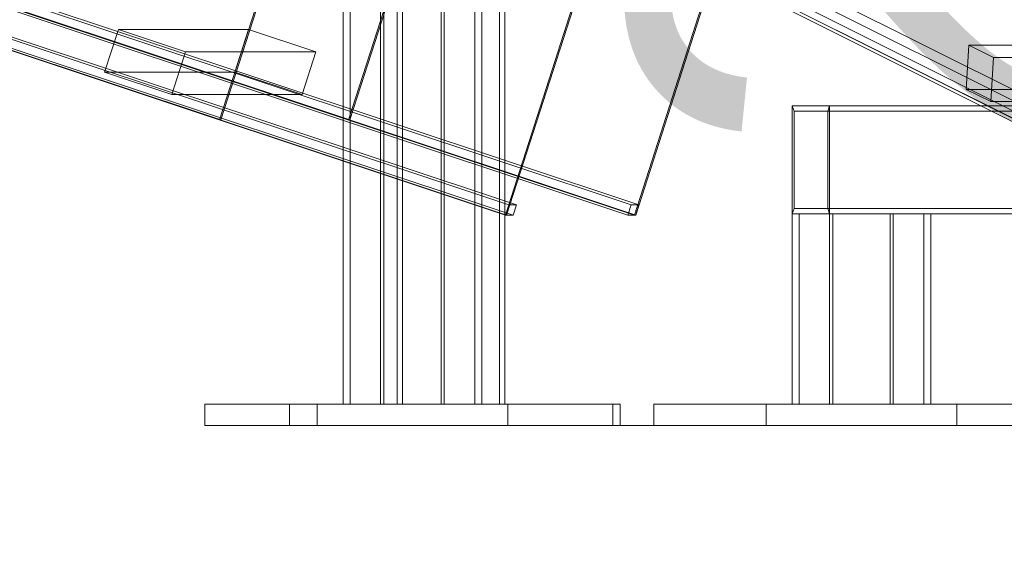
# Model space of a CAD drawing. Header units: millimetres. Extents: x -4395 to 65662, y -65530 to 6847.
# Tile 883 of 1034: x 26260 to 26808, y -67 to 226. Entities that reach past the tile are written whole.
import ezdxf

# ---------------------------------------------------------------- set-up
doc = ezdxf.new("R2010")
doc.units = ezdxf.units.MM
for name, color, linetype, lineweight in [('COTAS_P', 1, 'Continuous', 0), ('lateral_C05', 7, 'Continuous', 0), ('lateral_C06', 7, 'Continuous', 0), ('lateral_C07', 7, 'Continuous', 0)]:
    doc.layers.add(name, color=color, linetype=linetype, lineweight=lineweight)
doc.dimstyles.new('R19_100', dxfattribs={"dimtxt": 250, "dimasz": 150, "dimexe": 150, "dimexo": 80, "dimgap": 100, "dimtad": 1, "dimtih": 1, "dimtoh": 1, "dimdsep": 46, "dimcen": 0.09, "dimadec": 0, "dimazin": 0, "dimtfac": 1, "dimtdec": 4, "dimtofl": 0, "dimtmove": 0, "dimatfit": 3, "dimfxl": 1, "dimtolj": 1, "dimtzin": 0, "dimarcsym": 0})

# ---------------------------------------------------------------- blocks, each defined once
blk = doc.blocks.new('DIM_R33_9')
at = {"layer": 'COTAS_P'}
for p, q in [((26750.07, 1241), (27150.07, 1241)), ((27150.07, 1241), (27105.07, 1091)), ((27150.07, 0), (27150.07, 1241)), ((27150.07, 1241), (27195.07, 1091)), ((27150.07, 0), (27105.07, 150)), ((27150.07, 0), (27195.07, 150)), ((26750.07, 0), (27150.07, 0))]:
    blk.add_line(p, q, dxfattribs=at)
blk.add_text('1241 P', height=250, rotation=90, dxfattribs=at).set_placement((27050.07, 620.5))
blk = doc.blocks.new('DIM_R33_17')
at = {"layer": 'COTAS_P'}
for p, q in [((26550.07, 541), (26950.07, 541)), ((26950.07, 541), (26905.07, 391)), ((26950.07, 0), (26950.07, 541)), ((26950.07, 541), (26995.07, 391)), ((26950.07, 0), (26905.07, 150)), ((26950.07, 0), (26995.07, 150)), ((26550.07, 0), (26950.07, 0))]:
    blk.add_line(p, q, dxfattribs=at)
blk.add_text('541 P', height=250, rotation=90, dxfattribs=at).set_placement((26850.07, 270.5))
blk = doc.blocks.new('DIM_R33_18')
at = {"layer": 'COTAS_P'}
for p, q in [((26550.07, 291), (26950.07, 291)), ((26950.07, 291), (26905.07, 141)), ((26950.07, 0), (26950.07, 291)), ((26950.07, 291), (26995.07, 141)), ((26950.07, 0), (26905.07, 150)), ((26950.07, 0), (26995.07, 150)), ((26550.07, 0), (26950.07, 0))]:
    blk.add_line(p, q, dxfattribs=at)
blk.add_text('291 P', height=250, rotation=90, dxfattribs=at).set_placement((26850.07, 145.5))
blk = doc.blocks.new('DIM_R33_30')
at = {"layer": 'COTAS_P'}
for p, q in [((112.7, 0), (112.7, -2500)), ((65298.09, 0), (65298.09, -2500)), ((112.7, -2500), (262.7, -2455)), ((65298.09, -2500), (65148.09, -2455)), ((112.7, -2500), (65298.09, -2500)), ((112.7, -2500), (262.7, -2545)), ((65298.09, -2500), (65148.09, -2545))]:
    blk.add_line(p, q, dxfattribs=at)
blk.add_text('65185.39 P', height=250, dxfattribs=at).set_placement((32705.4, -2400))

msp = doc.modelspace()

# ---------------------------------------------------------------- linework, layer by layer
at = {"layer": 'lateral_C05'}
for p, q in [((26470.067, 1148), (26470.067, 12)), ((26473.067, 12), (26473.067, 1148)), ((26527.067, 1148), (26527.067, 12)), ((26530.067, 12), (26530.067, 1148)), ((26410.067, 12), (26590.067, 12)), ((26410.067, 12), (26410.067, 0)), ((26470.067, 12), (26530.067, 12)), ((26470.067, 12), (26473.067, 12)), ((26527.067, 12), (26473.067, 12)), ((26527.067, 12), (26530.067, 12)), ((26590.067, 0), (26590.067, 12)), ((26410.067, 0), (26590.067, 0))]:
    msp.add_line(p, q, dxfattribs=at)
at = {"layer": 'lateral_C06'}
for p, q in [((26869.131, 146.999), (26516.274, 323.428)), ((26539.718, 323.428), (26892.575, 146.999)), ((26515.917, 317.516), (26868.774, 141.088)), ((26515.917, 317.516), (26810.602, 170.174)), ((26872.525, 141.088), (26519.668, 317.516)), ((26814.353, 170.174), (26519.668, 317.516)), ((26892.218, 141.088), (26539.361, 317.516)), ((26440.004, 12), (26440.004, 242.855)), ((26443.859, 242.855), (26443.859, 12)), ((26460.843, 242.855), (26460.843, 12)), ((26462.614, 12), (26462.614, 242.855)), ((26494.498, 242.855), (26494.498, 12)), ((26496.269, 12), (26496.269, 242.855)), ((26513.253, 242.855), (26513.253, 12)), ((26517.108, 12), (26517.108, 242.855)), ((26786.945, 187.077), (26788.431, 211.708)), ((26802.118, 204.865), (26788.431, 211.708)), ((26788.431, 211.708), (27182.285, 211.708)), ((26802.118, 204.865), (26800.633, 180.233)), ((27195.973, 204.865), (26802.118, 204.865)), ((27180.8, 187.077), (26786.945, 187.077)), ((26786.945, 187.077), (26800.633, 180.233)), ((26690.004, 117.855), (26690.004, 177.855)), ((26690.004, 177.855), (27252.653, 177.855)), ((26691.046, 174.855), (26690.004, 177.855)), ((26690.004, 177.855), (26710.843, 177.855)), ((26709.801, 174.855), (26710.843, 177.855)), ((26710.843, 177.855), (27273.492, 177.855)), ((26710.843, 177.855), (26710.843, 117.855)), ((26800.633, 180.233), (27194.487, 180.233)), ((27253.695, 174.855), (26691.046, 174.855)), ((26691.046, 174.855), (26691.046, 120.855)), ((26709.801, 174.855), (26691.046, 174.855)), ((27272.45, 174.855), (26709.801, 174.855)), ((26709.801, 120.855), (26709.801, 174.855)), ((26691.046, 120.855), (26690.004, 117.855)), ((27253.695, 120.855), (26691.046, 120.855)), ((26691.046, 120.855), (26709.801, 120.855)), ((26709.801, 120.855), (27272.45, 120.855)), ((26710.843, 117.855), (26709.801, 120.855)), ((26690.004, 12), (26690.004, 117.855)), ((26690.004, 117.855), (26710.843, 117.855)), ((26690.004, 117.855), (26693.859, 117.855)), ((26746.269, 117.855), (26690.004, 117.855)), ((26690.004, 117.855), (27252.653, 117.855)), ((26712.614, 117.855), (26693.859, 117.855)), ((26693.859, 117.855), (26693.859, 12)), ((26693.859, 117.855), (26744.498, 117.855)), ((26710.843, 117.855), (26710.843, 12)), ((26712.614, 117.855), (26710.843, 117.855)), ((26710.843, 117.855), (26767.108, 117.855)), ((27273.492, 117.855), (26710.843, 117.855)), ((26712.614, 12), (26712.614, 117.855)), ((26763.253, 117.855), (26712.614, 117.855)), ((26744.498, 117.855), (26744.498, 12)), ((26746.269, 117.855), (26744.498, 117.855)), ((26744.498, 117.855), (26763.253, 117.855)), ((26746.269, 12), (26746.269, 117.855)), ((26767.108, 117.855), (26746.269, 117.855)), ((26763.253, 117.855), (26763.253, 12)), ((26767.108, 117.855), (26763.253, 117.855)), ((26767.108, 12), (26767.108, 117.855)), ((26425.417, 12), (26362.9, 12)), ((26362.9, 12), (26531.695, 12)), ((26362.9, 0), (26362.9, 12)), ((26594.212, 12), (26425.417, 12)), ((26425.417, 12), (26425.417, 0)), ((26460.843, 12), (26440.004, 12)), ((26443.859, 12), (26440.004, 12)), ((26440.004, 12), (26496.269, 12)), ((26443.859, 12), (26462.614, 12)), ((26494.498, 12), (26443.859, 12)), ((26460.843, 12), (26462.614, 12)), ((26517.108, 12), (26460.843, 12)), ((26462.614, 12), (26513.253, 12)), ((26494.498, 12), (26496.269, 12)), ((26513.253, 12), (26494.498, 12)), ((26496.269, 12), (26517.108, 12)), ((26513.253, 12), (26517.108, 12)), ((26531.695, 12), (26594.212, 12)), ((26531.695, 12), (26531.695, 0)), ((26594.212, 0), (26594.212, 12)), ((26675.417, 12), (26612.9, 12)), ((26612.9, 12), (26781.695, 12)), ((26612.9, 0), (26612.9, 12)), ((26844.212, 12), (26675.417, 12)), ((26675.417, 12), (26675.417, 0)), ((26710.843, 12), (26690.004, 12)), ((26693.859, 12), (26690.004, 12)), ((26690.004, 12), (26746.269, 12)), ((26693.859, 12), (26712.614, 12)), ((26744.498, 12), (26693.859, 12)), ((26710.843, 12), (26712.614, 12)), ((26767.108, 12), (26710.843, 12)), ((26712.614, 12), (26763.253, 12)), ((26744.498, 12), (26746.269, 12)), ((26763.253, 12), (26744.498, 12)), ((26746.269, 12), (26767.108, 12)), ((26763.253, 12), (26767.108, 12)), ((26781.695, 12), (26844.212, 12)), ((26781.695, 12), (26781.695, 0)), ((26531.695, 0), (26362.9, 0)), ((26362.9, 0), (26425.417, 0)), ((26425.417, 0), (26594.212, 0)), ((26594.212, 0), (26531.695, 0)), ((26781.695, 0), (26612.9, 0)), ((26612.9, 0), (26675.417, 0)), ((26675.417, 0), (26844.212, 0)), ((26844.212, 0), (26781.695, 0))]:
    msp.add_line(p, q, dxfattribs=at)
at = {"layer": 'lateral_C07'}
for p, q in [((19841.522, 2345.686), (26532.157, 122.867)), ((26536.474, 122.867), (19845.839, 2345.686)), ((19909.732, 2345.686), (26600.367, 122.867)), ((26604.684, 122.867), (19914.049, 2345.686)), ((26530.319, 117.164), (19839.684, 2339.984)), ((19840.375, 2339.984), (26531.01, 117.164)), ((19844.001, 2339.984), (26534.636, 117.164)), ((26598.529, 117.164), (19907.894, 2339.984)), ((26602.155, 117.164), (19911.52, 2339.984)), ((19912.211, 2339.984), (26602.846, 117.164)), ((26371.177, 170.036), (25249.694, 542.624)), ((25250.385, 542.624), (26371.868, 170.036)), ((26443.013, 170.036), (25321.53, 542.624)), ((25322.221, 542.624), (26443.704, 170.036)), ((26371.177, 170.036), (26434.589, 366.77)), ((26435.28, 366.77), (26371.868, 170.036)), ((26443.013, 170.036), (26506.425, 366.77)), ((26507.116, 366.77), (26443.704, 170.036)), ((26530.319, 117.164), (26572.287, 247.37)), ((26572.978, 247.37), (26531.01, 117.164)), ((26602.155, 117.164), (26644.123, 247.37)), ((26644.814, 247.37), (26602.846, 117.164)), ((26307.18, 196.558), (26314.838, 220.319)), ((26387.365, 220.319), (26314.838, 220.319)), ((26314.838, 220.319), (26352.284, 207.878)), ((26379.707, 196.558), (26387.365, 220.319)), ((26424.81, 207.878), (26387.365, 220.319)), ((26344.625, 184.118), (26352.284, 207.878)), ((26352.284, 207.878), (26424.81, 207.878)), ((26424.81, 207.878), (26417.152, 184.118)), ((26344.625, 184.118), (26307.18, 196.558)), ((26307.18, 196.558), (26379.707, 196.558)), ((26379.707, 196.558), (26417.152, 184.118)), ((26417.152, 184.118), (26344.625, 184.118)), ((26371.868, 170.036), (26371.177, 170.036)), ((26443.704, 170.036), (26443.013, 170.036)), ((26530.319, 117.164), (26532.157, 122.867)), ((26532.157, 122.867), (26536.474, 122.867)), ((26536.474, 122.867), (26534.636, 117.164)), ((26598.529, 117.164), (26600.367, 122.867)), ((26600.367, 122.867), (26604.684, 122.867)), ((26604.684, 122.867), (26602.846, 117.164)), ((26531.01, 117.164), (26530.319, 117.164)), ((26534.636, 117.164), (26530.319, 117.164)), ((26602.846, 117.164), (26598.529, 117.164)), ((26602.846, 117.164), (26602.155, 117.164))]:
    msp.add_line(p, q, dxfattribs=at)

# ---------------------------------------------------------------- dimensions: what is measured, and where the dimension line sits
at = {"layer": 'COTAS_P'}
for p1, p2, distance, picture, middle in [((26750.067, 0), (26750.067, 1241), -400, 'DIM_R33_9', (27150.067, 620.5)), ((26550.067, 0), (26550.067, 541), -400, 'DIM_R33_17', (26950.067, 270.5)), ((26550.067, 0), (26550.067, 291), -400, 'DIM_R33_18', (26950.067, 145.5)), ((112.7, 0), (65298.0949, 0), -2500, 'DIM_R33_30', (32705.3975, -2500))]:
    dim = msp.add_aligned_dim(p1=p1, p2=p2, distance=distance, text='<> P', dimstyle='R19_100', dxfattribs=at)
    dim.commit()
    dim.dimension.update_dxf_attribs({"geometry": picture, "text_midpoint": middle})

doc.saveas('drawing.dxf')
